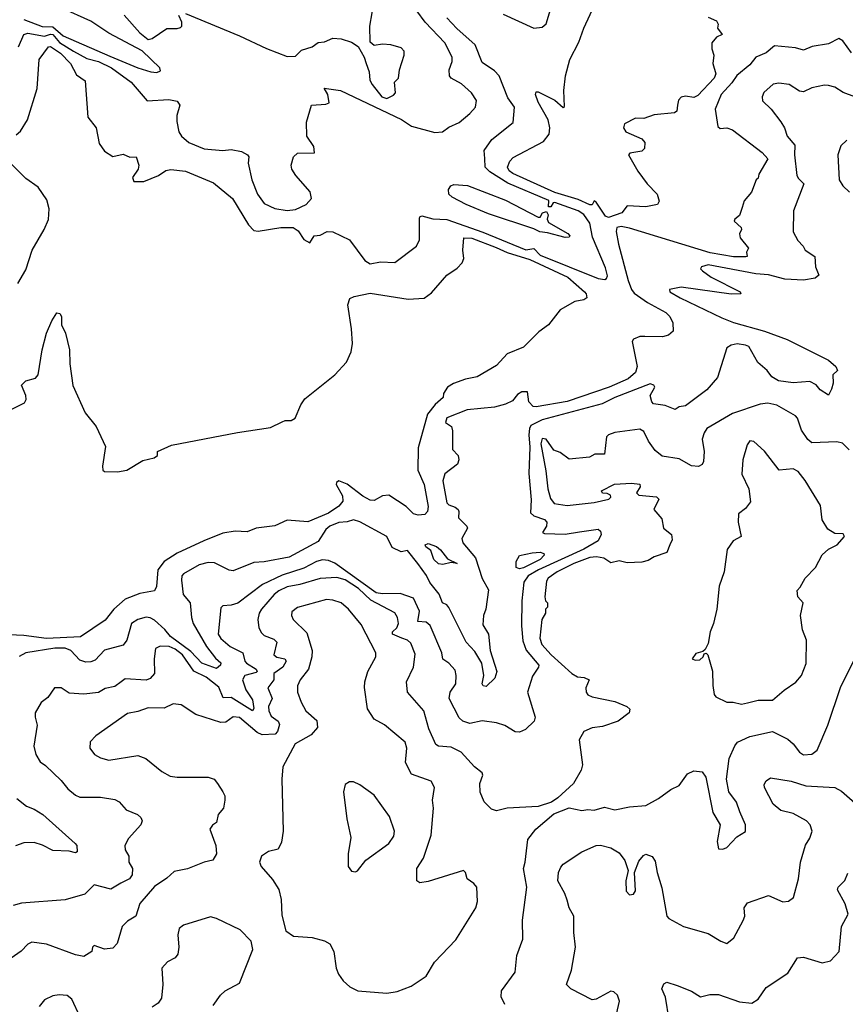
# Model space of a CAD drawing. Extents: x 1552294 to 1694791, y 811929 to 917222.
# Tile 408 of 643: x 1651016 to 1654996, y 838020 to 842766. Entities that reach past the tile are written whole.
import ezdxf

# ---------------------------------------------------------------- set-up
doc = ezdxf.new("R2010")
doc.units = 0

msp = doc.modelspace()

# ---------------------------------------------------------------- linework, layer by layer
at = {"layer": '0CON10XD'}
for points in [[(1651009.7, 842635), (1651035.2, 842694.8), (1651055, 842701.6), (1651135, 842686.2), (1651165, 842697.2), (1651175, 842694.2), (1651207, 842657), (1651275, 842614.2), (1651339.2, 842579.2), (1651395, 842564.3), (1651457.9, 842535), (1651553.5, 842465), (1651630, 842375), (1651735, 842382.1), (1651775, 842373.2), (1651787.6, 842355), (1651774.1, 842305), (1651774.1, 842275), (1651783.1, 842225), (1651795.6, 842205), (1651831.4, 842175), (1651905, 842143.8), (1651995, 842135.6), (1652035, 842140), (1652085, 842130.8), (1652113.3, 842115), (1652121.2, 842105), (1652116.8, 842075), (1652135.6, 841995), (1652161.7, 841925), (1652195, 841880.4), (1652245, 841856), (1652305, 841847), (1652345, 841851.5), (1652396.8, 841875), (1652423.3, 841905), (1652416.2, 841936.2), (1652347.3, 842015), (1652327.5, 842045), (1652324.4, 842065), (1652335.6, 842104.4), (1652355, 842122.5), (1652437.5, 842125), (1652433.3, 842155), (1652400, 842205), (1652398.3, 842271.7), (1652422.5, 842355), (1652491.7, 842358.3), (1652507.5, 842365), (1652501.2, 842405), (1652483.8, 842436.2), (1652562.5, 842425), (1652856.2, 842285), (1652905, 842252.6), (1653017.3, 842222.7), (1653054.2, 842225), (1653085, 842248.5), (1653135, 842270.5), (1653185, 842313.3), (1653213.6, 842345), (1653217.4, 842377.4), (1653194.2, 842414.2), (1653145, 842457.3), (1653095.8, 842485), (1653088.5, 842495), (1653086.4, 842525), (1653101.1, 842565), (1653101.1, 842585), (1653065.2, 842655.2), (1652971.2, 842755), (1652810.2, 842975)], [(1651815, 842795.3), (1652075, 842687.8), (1652205, 842627), (1652305, 842589.5), (1652345, 842591.1), (1652375, 842620), (1652425, 842635.8), (1652455, 842655.8), (1652485, 842659.2), (1652525, 842676.9), (1652565, 842674.3), (1652615, 842658), (1652647, 842637), (1652676.7, 842585), (1652686, 842555), (1652701.2, 842515), (1652704.2, 842475), (1652715, 842453.8), (1652762.2, 842395), (1652785, 842387.1), (1652818.3, 842401.7), (1652826.7, 842413.3), (1652823.3, 842465), (1652842.5, 842485), (1652846, 842525), (1652870, 842595), (1652868.8, 842615), (1652855, 842630), (1652805.7, 842645.7), (1652765, 842648.8), (1652725, 842642.5), (1652705, 842657.5), (1652704.4, 842735), (1652726.7, 842865)], [(1653855, 841813.3), (1653840, 841820), (1653795, 841886.7), (1653785, 841892.5), (1653776.2, 841873.8), (1653765, 841873.1), (1653708.8, 841898.8), (1653595, 841934), (1653393.2, 842025), (1653375, 842038.5), (1653367.8, 842055), (1653378.9, 842085), (1653395, 842102.3), (1653540.6, 842179.4), (1653568, 842215), (1653571.2, 842245), (1653563.1, 842283.1), (1653515, 842369.2), (1653502.5, 842405), (1653505, 842418.8), (1653515, 842419.2), (1653595, 842378.6), (1653635, 842343.8), (1653642.5, 842347.5), (1653639.6, 842425), (1653646.4, 842495), (1653668.1, 842575), (1653711.9, 842658.1), (1653735.7, 842725.7), (1653807.8, 842882.2)], [(1651035, 842767.4), (1651123.5, 842733.5), (1651175, 842732.1), (1651225, 842687.8), (1651450.8, 842590.8), (1651585.4, 842534.6), (1651647.5, 842515), (1651677.7, 842512.3), (1651695, 842520), (1651691.2, 842535), (1651606, 842616), (1651445, 842702.1), (1651358.5, 842758.5), (1651215, 842823.5)], [(1653347, 842793), (1653495, 842726), (1653535, 842730), (1653554.4, 842745.6), (1653574.4, 842815)], [(1651518.7, 842788.7), (1651595, 842702.5), (1651635, 842671.2), (1651655, 842676.2), (1651725, 842723.3), (1651775, 842723.3), (1651790.7, 842729.3), (1651796.7, 842735), (1651796.7, 842755), (1651783.6, 842786.4)], [(1653257.7, 842097.7), (1653255.5, 842135), (1653291.3, 842188.7), (1653395, 842270), (1653401.4, 842345), (1653369.5, 842389.5), (1653327.9, 842495), (1653305, 842519.7), (1653245, 842560.5), (1653211, 842645), (1653123, 842723), (1653075.3, 842775)], [(1654335, 842778), (1654375, 842760), (1654382.5, 842745), (1654380, 842725), (1654402.5, 842695), (1654375, 842682.5), (1654352.5, 842655), (1654352.5, 842625), (1654362, 842595), (1654356.9, 842555), (1654371.8, 842505), (1654363.8, 842485), (1654285, 842400.7), (1654265, 842392), (1654225, 842397.1), (1654205, 842392.7), (1654191.2, 842378.8), (1654187.5, 842355), (1654184.2, 842325.8), (1654172.6, 842317.4), (1654075, 842308.2), (1654025, 842290.4), (1653985, 842291.4), (1653931.2, 842265), (1653926.7, 842245), (1653937.5, 842225), (1654015, 842192.5), (1654030, 842175), (1654027.5, 842145), (1654015, 842132.5), (1653957.5, 842122.5), (1653950, 842115), (1653995, 842036.7), (1654041.2, 841975), (1654088.8, 841925), (1654098.8, 841891.2), (1654090, 841875), (1654035, 841864.3), (1653945, 841868.8), (1653918.2, 841835), (1653855, 841813.3)], [(1655026.3, 842606.3), (1654984.1, 842664.1), (1654965, 842675.4), (1654915, 842649.5), (1654836.4, 842636.4), (1654795, 842619.5), (1654755, 842630.3), (1654655, 842640), (1654615, 842607.3), (1654565, 842585.6), (1654535, 842548.5), (1654472.9, 842497.1), (1654448.8, 842461.2), (1654396.7, 842405), (1654367.9, 842335), (1654381.4, 842251.4), (1654392.4, 842242.4), (1654425, 842245.4), (1654452, 842235), (1654595, 842125.7), (1654622, 842095), (1654578.3, 842021.7), (1654575, 842002.5), (1654566.1, 841993.9), (1654543.8, 841935), (1654507.5, 841892.5), (1654499.3, 841860.7), (1654485, 841822), (1654462.5, 841805), (1654460, 841795), (1654494, 841765), (1654496, 841755), (1654486.1, 841733.9), (1654489.2, 841715), (1654528.8, 841665), (1654520, 841645), (1654522.5, 841625), (1654516.9, 841623.1), (1654456.2, 841623.8), (1654345, 841643), (1653955, 841761.2), (1653915, 841770), (1653894.1, 841765), (1653891.2, 841745), (1653903, 841685), (1653948.6, 841508.6), (1653965.1, 841465.1), (1653978.3, 841448.3), (1654042.6, 841402.6), (1654131.2, 841355), (1654149.2, 841335), (1654164, 841305), (1654165.8, 841264.2), (1654143.3, 841245), (1654115, 841237.1), (1654029.7, 841239.7), (1654005, 841238.8), (1653975, 841226), (1653968, 841215), (1653991.9, 841095), (1653985, 841066.2), (1653949.2, 841035), (1653857.8, 840995), (1653655, 840925.2), (1653505, 840900), (1653491.4, 840901.4), (1653470, 840925), (1653463, 840973), (1653437, 840973), (1653415, 840960), (1653390.7, 840929.3), (1653357.6, 840912.4), (1653305, 840898.4), (1653173.3, 840885), (1653075, 840846.7), (1653068.8, 840825), (1653096.7, 840805), (1653102, 840785), (1653102.5, 840695), (1653130, 840665), (1653132.5, 840645), (1653126.4, 840623.6), (1653065, 840576.7), (1653055.8, 840544.2), (1653075, 840438), (1653085, 840427.1), (1653115, 840415.8), (1653130, 840405), (1653133.3, 840395), (1653130.8, 840365), (1653172, 840325), (1653174, 840315), (1653148, 840265), (1653151.4, 840245), (1653212.6, 840172.6), (1653245, 840073.3), (1653275, 840017.5), (1653262.3, 839925), (1653251.2, 839895), (1653248.9, 839848.9), (1653276.4, 839805), (1653283.5, 839725), (1653315.6, 839625), (1653307, 839593), (1653265, 839551.9), (1653250.6, 839555), (1653245.6, 839565.6), (1653253.2, 839605), (1653243.6, 839665), (1653210.2, 839720.2), (1653168.8, 839765), (1653085, 839932.7), (1653075, 839946.4), (1653054.5, 839955), (1653037.7, 839997.7), (1652992.7, 840052.7), (1652977.6, 840087.6), (1652935, 840145.4), (1652885, 840207.5), (1652855, 840202), (1652811.5, 840221.5), (1652785.6, 840275), (1652655, 840346), (1652625, 840355.7), (1652595, 840345.4), (1652555, 840343), (1652510.9, 840325), (1652491.6, 840308.4), (1652455, 840251.2), (1652314.2, 840175), (1652195, 840152.8), (1652145, 840149.6), (1652045, 840110), (1652025, 840112.7), (1651955, 840148.8), (1651925, 840149.2), (1651881.1, 840138.9), (1651805.8, 840095), (1651798.1, 840085), (1651795.6, 840064.4), (1651804.1, 839995), (1651837.1, 839955), (1651843.5, 839885), (1651852.4, 839855), (1651916.9, 839745), (1651959.3, 839689.3), (1651985.4, 839665.4), (1651984.3, 839655), (1651965, 839639.5), (1651893.8, 839665), (1651840.5, 839720.5), (1651742.7, 839792.7), (1651715, 839827.6), (1651665, 839871.4), (1651645, 839883.3), (1651625, 839886.7), (1651585, 839874.6), (1651555.5, 839855), (1651532.9, 839775), (1651515, 839750.6), (1651425, 839727.9), (1651380.2, 839679.8), (1651359.2, 839670.8), (1651335, 839669.1), (1651305, 839678.8), (1651261.6, 839725), (1651235, 839737.4), (1651185, 839736.4), (1651045.8, 839715), (1651013.1, 839696.9)], [(1650998.3, 842211.7), (1651020.5, 842229.5), (1651053.3, 842283.3), (1651100, 842435), (1651110, 842575), (1651154.6, 842635), (1651165, 842637.5), (1651212, 842605), (1651260.8, 842555), (1651290.1, 842500.1), (1651330.9, 842470.9), (1651345, 842296.2), (1651384.3, 842245), (1651399.5, 842169.5), (1651425, 842133.3), (1651465, 842107.5), (1651515, 842118.6), (1651546.7, 842103.3), (1651577.5, 842105), (1651590, 842065), (1651587.1, 842045), (1651560, 842005), (1651565.6, 841985.6), (1651615, 841986.6), (1651685.1, 842014.9), (1651720.3, 842039.7), (1651745, 842044.7), (1651815, 842036.9), (1651950.5, 841980.5), (1652041.8, 841905), (1652118.2, 841778.2), (1652145, 841750.7), (1652165, 841747), (1652275.2, 841765.2), (1652334.8, 841764.8), (1652357.9, 841747.9), (1652385, 841706.9), (1652415, 841690), (1652435, 841724), (1652465, 841727.1), (1652497.5, 841745), (1652525, 841744.4), (1652605.6, 841705), (1652680, 841605), (1652705, 841589.2), (1652755, 841598.9), (1652825, 841596.4), (1652928.1, 841675), (1652943.2, 841705), (1652942.7, 841807.3), (1652945, 841815.8), (1652955, 841820.6), (1653007.1, 841807.1), (1653075, 841803), (1653248.5, 841741.5), (1653455, 841657.4), (1653495, 841662.6), (1653525, 841630.6), (1653805, 841518), (1653836.4, 841513.6), (1653845, 841518.2), (1653848.7, 841531.3), (1653840.4, 841570.4), (1653777.7, 841717.7), (1653764.2, 841785), (1653735, 841826.5), (1653708, 841845), (1653595, 841884.3), (1653586.7, 841883.3), (1653576.1, 841863.9), (1653565, 841863.8), (1653567.1, 841895), (1653368.6, 841978.6), (1653282.1, 842032.1), (1653260, 842055), (1653257.7, 842097.7)], [(1655042, 842395), (1654985.5, 842415.5), (1654945, 842441.4), (1654915, 842449.4), (1654895, 842451.4), (1654835, 842438.6), (1654795, 842418), (1654775, 842422), (1654725, 842454.3), (1654675, 842460.8), (1654648.8, 842455), (1654603.3, 842415), (1654595.7, 842395), (1654596.2, 842375), (1654638.8, 842335), (1654684.5, 842274.5), (1654702.9, 842245), (1654715.7, 842205), (1654751.7, 842161.7), (1654750.9, 842115), (1654762.5, 842015), (1654770, 842000), (1654796.5, 841975), (1654746.1, 841845), (1654743.9, 841743.9), (1654767.5, 841702.5), (1654792.5, 841675), (1654802, 841655), (1654848.6, 841625), (1654852.5, 841575), (1654868.2, 841535), (1654849.7, 841520.2), (1654795, 841511.2), (1654705, 841515.8), (1654625, 841536), (1654565, 841541), (1654334.6, 841585.4), (1654302.5, 841575), (1654297.5, 841565), (1654306.7, 841555), (1654349.2, 841525), (1654488.8, 841455), (1654492.5, 841445), (1654445, 841443.2), (1654205, 841477.3), (1654147.5, 841465), (1654150, 841455), (1654200, 841425), (1654400.2, 841329.8), (1654457.2, 841307.2), (1654605.5, 841265.6), (1654715, 841224.3), (1654915.2, 841125), (1654949.6, 841095), (1654958.6, 841075), (1654935.7, 841054.3), (1654936.5, 841015), (1654930, 840985), (1654915, 840956.2), (1654875, 840982), (1654855, 841005.8), (1654825, 841022), (1654745, 841015.6), (1654673.8, 841025), (1654641.2, 841045), (1654618.8, 841075), (1654574.1, 841114.1), (1654530.2, 841190.2), (1654515, 841198.1), (1654475, 841203.1), (1654445, 841198.1), (1654425, 841184), (1654379.1, 841040.9), (1654328.3, 840981.7), (1654226.2, 840905), (1654195, 840900), (1654175, 840888), (1654127.2, 840907.3), (1654071.2, 840915), (1654062.5, 840925), (1654055.8, 840955), (1654077.2, 840995), (1654072.5, 841005), (1654055, 841011.6), (1653884.4, 840945), (1653824.4, 840915), (1653535, 840837.1), (1653480.5, 840809.5), (1653472.8, 840795), (1653469.9, 840765), (1653474.4, 840705.6), (1653470.6, 840579.4), (1653481.6, 840451.6), (1653478.8, 840388.8), (1653494.3, 840374.3), (1653545, 840357.5), (1653557.5, 840345), (1653556, 840325), (1653536, 840295), (1653545, 840290), (1653645, 840286.2), (1653715, 840297.5), (1653805, 840310), (1653815, 840301.5), (1653819.3, 840285), (1653804.1, 840255), (1653735, 840214.1), (1653516.9, 840115), (1653467.2, 840085), (1653445.5, 840055), (1653435.8, 839965), (1653435.2, 839845), (1653441.9, 839771.9), (1653457.3, 839727.3), (1653517.8, 839655), (1653517.1, 839645), (1653488, 839602), (1653464.5, 839525), (1653500.8, 839405), (1653495.8, 839385), (1653454, 839345), (1653425, 839331.4), (1653405, 839334.3), (1653354.1, 839364.1), (1653315, 839377.5), (1653245, 839386.4), (1653185, 839374.4), (1653152, 839385), (1653135, 839400.8), (1653085.6, 839495), (1653090.6, 839525), (1653118.2, 839565), (1653120.4, 839605), (1653115, 839631.2), (1653085, 839664.4), (1653055, 839683.1), (1653050.9, 839715), (1652995, 839846.7), (1652975, 839861.8), (1652935.3, 839865.3), (1652942.5, 839915), (1652915, 839978.4), (1652850.7, 840000.7), (1652765, 839998.4), (1652735, 840004.3), (1652535, 840146.1), (1652505, 840159.6), (1652475, 840163), (1652446.5, 840155), (1652385, 840122.2), (1652281.7, 840088.3), (1652186.4, 840043.6), (1652066.8, 839953.2), (1652035, 839943.5), (1651995, 839940.8), (1651985, 839931.2), (1651972.8, 839805), (1651985, 839783.8), (1652030.5, 839745), (1652091.1, 839715), (1652100.5, 839675), (1652108.4, 839665), (1652156.2, 839635), (1652160, 839625), (1652155, 839620.3), (1652101.2, 839605), (1652090, 839585), (1652106.4, 839536.4), (1652137.6, 839487.6), (1652143.8, 839446.2), (1652138.6, 839435), (1652035, 839499.6), (1651996.8, 839496.8), (1651975, 839549.4), (1651915, 839596.7), (1651855.9, 839625.9), (1651800.5, 839705), (1651765, 839732.8), (1651735.8, 839744.2), (1651692.7, 839747.3), (1651670.5, 839735), (1651664.7, 839685.3), (1651666.4, 839615), (1651645, 839590), (1651625, 839582.1), (1651525, 839589.4), (1651504.5, 839575), (1651475, 839552.6), (1651427.8, 839542.2), (1651395, 839523), (1651325.3, 839515.3), (1651255, 839520.4), (1651215, 839545.7), (1651184.2, 839545.8), (1651150.7, 839499.3), (1651118.8, 839475), (1651090.8, 839425), (1651090, 839405), (1651100.6, 839365), (1651084.3, 839265), (1651093.5, 839225), (1651115, 839189.4), (1651140.7, 839170.7), (1651215, 839099.2), (1651248.1, 839058.1), (1651285, 839028.6), (1651305, 839018.1), (1651405, 839018.8), (1651475, 839008.1), (1651495, 838995.8), (1651528.3, 838958.3), (1651583.3, 838935), (1651600.5, 838920.5), (1651606.2, 838905), (1651600, 838885), (1651540.9, 838819.1), (1651523.3, 838785), (1651524.5, 838764.5), (1651541.2, 838735), (1651541.4, 838705), (1651558.9, 838675), (1651558.5, 838645), (1651545.6, 838625), (1651503.7, 838603.7), (1651455, 838575.5), (1651375, 838595.8), (1651329.1, 838550.9), (1651235, 838523.2), (1651025, 838507.1), (1650985, 838495.7)], [(1655003.9, 842186.1), (1654975, 842158), (1654960, 842115), (1654966.4, 841995), (1654983.1, 841965), (1655015.4, 841935)], [(1651006.2, 841495), (1651045, 841560), (1651075.7, 841655), (1651134.2, 841755), (1651155, 841803.3), (1651158.2, 841855), (1651147.3, 841897.3), (1651105, 841959.5), (1651045, 842000), (1650962.5, 842085)], [(1653645, 841716.5), (1653559.4, 841739.4), (1653523.3, 841743.3), (1653495, 841758.6), (1653275, 841829.7), (1653168.6, 841875), (1653101.2, 841911.2), (1653084.5, 841925), (1653082.2, 841947.8), (1653094.6, 841965.4), (1653108.5, 841971.5), (1653175, 841967.3), (1653357.1, 841897.1), (1653515, 841814.7), (1653525, 841813.8), (1653536.5, 841835), (1653555, 841840.9), (1653563.2, 841825), (1653558.4, 841805), (1653565, 841788.2), (1653658.1, 841735), (1653668, 841725), (1653665, 841717.5), (1653645, 841716.5)], [(1650895, 840846.5), (1651039.7, 840920.2), (1651046.5, 840935), (1651045.5, 840955), (1651024.5, 841005), (1651046.2, 841025), (1651091.7, 841038.3), (1651105.4, 841054.6), (1651124.4, 841175), (1651145.7, 841255), (1651170, 841315), (1651195, 841352.5), (1651209.3, 841349.3), (1651217.5, 841335), (1651217.5, 841295), (1651236.2, 841255), (1651256.2, 841175), (1651257, 841107), (1651272.7, 841002.7), (1651330.8, 840870.8), (1651384, 840805), (1651429.5, 840709.5), (1651414.4, 840614.4), (1651416.2, 840595), (1651425, 840588), (1651486.7, 840586.7), (1651532.9, 840595), (1651609.1, 840640.9), (1651663.3, 840655), (1651680, 840665), (1651680, 840685), (1651747.5, 840715), (1652065, 840777.1), (1652225, 840800.3), (1652281.7, 840828.3), (1652295, 840834.4), (1652325, 840834.4), (1652344.3, 840845), (1652371, 840909), (1652390.6, 840939.4), (1652534.6, 841055), (1652590.7, 841115), (1652614.5, 841165), (1652620, 841205), (1652616, 841276), (1652598.3, 841391.7), (1652607.8, 841422.2), (1652627.8, 841432.2), (1652705, 841447.5), (1652888.9, 841418.9), (1652965, 841424.3), (1653000.5, 841449.5), (1653075.3, 841534.7), (1653125, 841568.4), (1653149, 841595), (1653157.3, 841615), (1653152.4, 841655), (1653156.2, 841715), (1653195, 841713.6), (1653312, 841668), (1653365, 841644.2), (1653475, 841610.6), (1653657.9, 841525), (1653738.1, 841455), (1653746.7, 841445), (1653750, 841425), (1653735, 841416.5), (1653691.6, 841408.4), (1653621.5, 841368.5), (1653564.2, 841295), (1653517.8, 841262.2), (1653445, 841187.8), (1653365, 841155.4), (1653315, 841098.8), (1653221.8, 841045), (1653165, 841034.1), (1653106.9, 841013.1), (1653078.5, 840995), (1653058.1, 840965), (1653057.5, 840945), (1653019, 840911), (1652981.5, 840865), (1652937.1, 840702.9), (1652935.6, 840595), (1652965.8, 840525), (1652985, 840420), (1652982.5, 840395), (1652968.7, 840381.3), (1652937.5, 840377.5), (1652915, 840384.3), (1652879.3, 840419.3), (1652795, 840474.2), (1652765, 840471.6), (1652725, 840449.2), (1652705, 840450), (1652669.3, 840469.3), (1652595, 840527.3), (1652555, 840543.3), (1652542.5, 840535), (1652542, 840525), (1652571.3, 840471.3), (1652573.1, 840445), (1652555, 840421.6), (1652505, 840387), (1652405, 840345.4), (1652305, 840354.2), (1652245, 840326.1), (1652155, 840315.3), (1652112, 840298), (1652055, 840300.8), (1651995, 840290.6), (1651903.5, 840253.5), (1651775, 840195.2), (1651711.7, 840155), (1651681.2, 840115), (1651675.3, 840034.7), (1651665, 840013.8), (1651595, 840001.1), (1651525, 839972.6), (1651469, 839925), (1651427.5, 839872.5), (1651308.5, 839791.5), (1651145, 839783.8), (1651035, 839798.5), (1650965, 839801.1)], [(1655015, 840692.7), (1654981.9, 840725), (1654955, 840731.6), (1654835, 840726.2), (1654815, 840743.1), (1654785, 840787.5), (1654765.4, 840845), (1654756.1, 840856.1), (1654665, 840907.5), (1654622.7, 840917.3), (1654585, 840912.5), (1654452.3, 840867.7), (1654328.9, 840795), (1654314.6, 840775), (1654306, 840744), (1654314.7, 840685), (1654312.6, 840637.4), (1654305, 840622), (1654287.3, 840612.7), (1654255, 840616.2), (1654195, 840650), (1654113, 840663), (1654079.3, 840689.3), (1654047.1, 840735), (1654025, 840781.4), (1654005, 840792.9), (1653885, 840776.7), (1653854.7, 840765.3), (1653844.2, 840755), (1653835, 840672.5), (1653788.3, 840671.7), (1653763, 840657), (1653665, 840647.5), (1653620.7, 840680.7), (1653591.2, 840691.2), (1653554.2, 840744.2), (1653535, 840747.5), (1653528.5, 840721.5), (1653552.3, 840592.3), (1653561.1, 840505), (1653575, 840457.5), (1653591.8, 840435), (1653655, 840425.3), (1653785, 840439.2), (1653856.2, 840455), (1653866.2, 840465), (1653863.3, 840475), (1653847, 840483), (1653825, 840483.3), (1653820, 840495), (1653883, 840527), (1653965, 840532.5), (1654005, 840527.5), (1654007.5, 840515), (1653990, 840485), (1654000, 840475), (1654085, 840466), (1654096.7, 840455), (1654073.3, 840405), (1654110.7, 840360.7), (1654120, 840315), (1654157.5, 840285), (1654161.7, 840258.3), (1654150, 840235), (1654135, 840197.5), (1654075, 840176.7), (1654045, 840158.8), (1654015, 840152), (1653945, 840148), (1653905, 840158.6), (1653865, 840148.8), (1653831.2, 840171.2), (1653796.6, 840176.6), (1653765, 840173.6), (1653687.5, 840145), (1653607.1, 840105), (1653564, 840075), (1653555, 840060), (1653547.5, 839985), (1653550, 839965), (1653560, 839955), (1653560, 839935), (1653550, 839925), (1653550, 839905), (1653532.5, 839875), (1653523.8, 839785), (1653532.5, 839755), (1653577.9, 839705), (1653677.5, 839615), (1653705, 839598.1), (1653736.7, 839595), (1653761.2, 839585), (1653744.4, 839545), (1653746.7, 839525), (1653755, 839512.2), (1653775, 839502), (1653885, 839479.6), (1653943.3, 839455), (1653956.7, 839443.3), (1653954, 839425), (1653901.2, 839385), (1653825, 839359.6), (1653775, 839353.6), (1653736, 839335), (1653712.9, 839295), (1653728.8, 839175), (1653721.7, 839148.3), (1653685, 839083.8), (1653610, 839015), (1653580, 838995), (1653515, 838974.2), (1653365, 838965.6), (1653315, 838953.1), (1653290.7, 838960.7), (1653255, 838996.7), (1653235, 839042.5), (1653233.3, 839085), (1653248.8, 839125), (1653245.8, 839135.8), (1653207.5, 839165), (1653144.2, 839235), (1653095, 839259.6), (1653035, 839264.6), (1653022.2, 839272.2), (1652988.7, 839348.7), (1652964.6, 839435), (1652885.7, 839525), (1652880.6, 839575), (1652913.8, 839645), (1652921.9, 839708.1), (1652901, 839761), (1652884.5, 839775), (1652858.5, 839785), (1652813.3, 839805), (1652812.7, 839815), (1652833.2, 839835), (1652841.1, 839855), (1652837.8, 839885), (1652825, 839907.1), (1652708.5, 839968.5), (1652649.1, 840025), (1652585, 840066.6), (1652545, 840078), (1652465, 840072), (1652366.4, 840043.6), (1652305, 840033), (1652265, 840013.3), (1652241.9, 839995), (1652182.2, 839925), (1652169.5, 839905), (1652164, 839875), (1652168.9, 839835), (1652180.7, 839810.7), (1652195, 839798.5), (1652240.6, 839780.6), (1652254.6, 839765), (1652241.2, 839705), (1652255, 839694), (1652294.4, 839685), (1652301.1, 839675), (1652285, 839645.2), (1652240.6, 839615), (1652240.5, 839585), (1652211.6, 839545), (1652232.1, 839495), (1652215.8, 839455), (1652216.2, 839435), (1652228.7, 839408.7), (1652261.2, 839385), (1652268.8, 839368.8), (1652259, 839335), (1652246.9, 839323.1), (1652185, 839318.4), (1652159.9, 839329.9), (1652075, 839402.7), (1652045, 839405.3), (1652009.8, 839380.2), (1651985, 839379), (1651865, 839416.5), (1651795, 839464.4), (1651755, 839469.2), (1651712.8, 839447.2), (1651635, 839448.8), (1651585, 839430.9), (1651535, 839421.8), (1651382.5, 839315), (1651356, 839285), (1651354, 839255), (1651375.7, 839225), (1651405, 839207.8), (1651445, 839197.8), (1651585, 839219.4), (1651624.4, 839204.4), (1651701.7, 839141.7), (1651740.5, 839120.5), (1651775, 839115.4), (1651925, 839114.5), (1651954, 839105), (1651970, 839085)], [(1654495, 839466.7), (1654525, 839473.3), (1654575, 839486.4), (1654645, 839486), (1654700.8, 839535), (1654757.7, 839572.3), (1654784.5, 839605), (1654807.2, 839662.8), (1654808.9, 839775), (1654789.4, 839825), (1654780, 839895), (1654793.3, 839955), (1654766.7, 839985), (1654763.8, 840015), (1654778.8, 840031.2), (1654802, 840075), (1654852, 840125), (1654885, 840186.2), (1654915, 840213.8), (1654955.8, 840234.2), (1654992.5, 840275), (1654985, 840287.5), (1654945, 840290), (1654911.2, 840311.2), (1654884, 840355), (1654876, 840425), (1654802.5, 840545), (1654768.5, 840588.5), (1654745, 840601.8), (1654677.5, 840595), (1654605.9, 840685.9), (1654555, 840732.5), (1654535, 840736.7), (1654522.7, 840717.3), (1654502.5, 840645), (1654497.5, 840575), (1654530, 840505), (1654538.3, 840441.7), (1654515, 840410), (1654481.2, 840385), (1654480, 840345), (1654493.8, 840275), (1654455, 840254), (1654426.9, 840213.1), (1654412.5, 840105), (1654388, 840035), (1654375.7, 839925), (1654360.8, 839855), (1654343.9, 839816.1), (1654335, 839760), (1654320, 839730), (1654309.3, 839720.7), (1654275, 839711.4), (1654258, 839685), (1654271.7, 839678.3), (1654295, 839681.2), (1654310, 839695), (1654315, 839710), (1654325, 839712.5), (1654332.5, 839705), (1654355.9, 839625.9), (1654356.4, 839556.4), (1654363.9, 839513.9), (1654371.7, 839501.7), (1654425, 839475.8), (1654455, 839476.7), (1654495, 839466.7)], [(1653055, 840140.3), (1653035, 840143.4), (1653012.1, 840165), (1652998.3, 840208.3), (1652973.6, 840225), (1652970, 840235), (1652985, 840241.5), (1653025, 840227.5), (1653045, 840211.4), (1653077.9, 840167.9), (1653125, 840144.3), (1653095, 840150), (1653055, 840140.3)], [(1653425, 840118.8), (1653409.1, 840125), (1653408.7, 840155), (1653425, 840183.1), (1653486.6, 840196.6), (1653525, 840199.2), (1653543.1, 840193.1), (1653544.5, 840185), (1653524.6, 840165), (1653445, 840123.9), (1653425, 840118.8)], [(1652785, 838074.2), (1652835, 838082.5), (1652903, 838107), (1652975, 838156), (1653015, 838224), (1653118.3, 838331.7), (1653214.3, 838485), (1653222.9, 838515), (1653219.2, 838585), (1653205, 838602.5), (1653172.5, 838625), (1653164.3, 838655), (1653155.4, 838665.4), (1652985, 838611.9), (1652945, 838606), (1652930, 838615), (1652929.5, 838675), (1652961.9, 838725), (1652999.4, 838835), (1653010, 838965), (1653005.8, 839005), (1653015.5, 839065), (1653000, 839095), (1652905, 839129.4), (1652875.3, 839185), (1652881.5, 839255), (1652874, 839284), (1652775, 839367.5), (1652724.3, 839394.3), (1652692.5, 839445), (1652677.9, 839547.9), (1652679.3, 839575), (1652694.5, 839625), (1652732.5, 839695), (1652732.9, 839715), (1652661.3, 839851.3), (1652600.4, 839925), (1652565, 839954.6), (1652525, 839968.7), (1652495, 839970.7), (1652355, 839933.1), (1652328, 839912), (1652325.6, 839895), (1652334.4, 839875), (1652400.6, 839810.6), (1652425.5, 839725), (1652424.6, 839695), (1652407.5, 839635), (1652367.1, 839585), (1652354.6, 839555), (1652355.5, 839525.5), (1652373.1, 839476.9), (1652394.4, 839435), (1652447.8, 839387.8), (1652451.4, 839355), (1652420.7, 839319.3), (1652344.5, 839275), (1652284.7, 839165.3), (1652278.8, 839105), (1652285.4, 838855), (1652278.1, 838801.9), (1652261.7, 838768.3), (1652215, 838756), (1652181.2, 838735), (1652171.1, 838705), (1652179.4, 838685), (1652235, 838621.2), (1652265, 838573.3), (1652276.4, 838525), (1652279.7, 838449.7), (1652298.8, 838375), (1652335, 838348.8), (1652425, 838342.9), (1652485.5, 838325.5), (1652511.3, 838311.3), (1652530, 838275), (1652540.8, 838195), (1652552.9, 838165), (1652575, 838133.8), (1652606.7, 838105), (1652645.7, 838085.7), (1652785, 838074.2)], [(1653355, 838020), (1653337, 838057), (1653339.2, 838085), (1653404.2, 838175), (1653412.5, 838255), (1653441.4, 838335), (1653440, 838425), (1653460.5, 838585), (1653444.4, 838675), (1653452.9, 838705), (1653465.6, 838815), (1653504, 838865), (1653591.5, 838938.5), (1653665, 838967.3), (1653725, 838954.5), (1653755, 838960), (1653785, 838956.2), (1653835, 838971.2), (1653885, 838958), (1653955, 838972), (1654035, 838978.6), (1654095, 839011.8), (1654155, 839055.6), (1654195, 839074.3), (1654235, 839131.9), (1654265, 839145.6), (1654305, 839140), (1654324, 839115), (1654357.5, 838945), (1654392, 838885), (1654378.8, 838805), (1654385, 838770), (1654405, 838767.5), (1654425, 838776.7), (1654472.5, 838827.5), (1654515, 838852.5), (1654514, 838885), (1654487.9, 838947.9), (1654471.5, 838995), (1654434.7, 839044.7), (1654423.3, 839105), (1654436.2, 839205), (1654463.1, 839266.9), (1654476.5, 839283.5), (1654535, 839311.5), (1654645, 839334.6), (1654718, 839298), (1654745, 839275.8), (1654775, 839235.5), (1654795, 839223.3), (1654834.4, 839225.6), (1654860, 839245), (1654911.9, 839365), (1654972.5, 839547.5), (1655035.4, 839674.6)], [(1654503.8, 838423.8), (1654510.8, 838445), (1654508.6, 838485), (1654525, 838509.2), (1654625, 838544.3), (1654695, 838513.6), (1654722, 838518), (1654745.6, 838534.4), (1654770.8, 838625), (1654779.5, 838705), (1654803.3, 838786.7), (1654825, 838821.2), (1654835.4, 838854.6), (1654826.2, 838885), (1654808.9, 838905), (1654745, 838940.4), (1654685, 838953.8), (1654647.5, 838985), (1654606, 839065), (1654605, 839080), (1654615, 839097.5), (1654635, 839111.2), (1654735, 839095.5), (1654805, 839072.5), (1654945, 839064.5), (1654977.7, 839047.7), (1655041.7, 838991.7)], [(1651970, 839085), (1651995.8, 839045), (1652004, 839025), (1652004, 839005), (1651998, 838965), (1651972.5, 838935), (1651964, 838896), (1651945, 838883.8), (1651932, 838865), (1651962, 838785), (1651963.8, 838745), (1651947.5, 838715), (1651905, 838705.8), (1651825, 838673.6), (1651760.1, 838659.9), (1651725, 838627.8), (1651665, 838588.1), (1651594.5, 838505.5), (1651575.6, 838445), (1651535, 838421.5), (1651510, 838395), (1651485, 838313.3), (1651465, 838291.2), (1651425, 838286.2), (1651375, 838303.3), (1651366.7, 838295), (1651363.3, 838275), (1651325, 838251.4), (1651285, 838258), (1651145, 838309.5), (1651075, 838319.1), (1651055, 838309.4), (1651022.9, 838277.1), (1650975, 838243.1)], [(1652635, 838658.8), (1652645, 838663.8), (1652684.4, 838715.6), (1652795.2, 838794.8), (1652819.2, 838830.8), (1652822.7, 838855), (1652797.9, 838925), (1652725, 839028), (1652655, 839077.5), (1652625, 839092.5), (1652605, 839092.5), (1652585, 839080), (1652576.7, 839045), (1652592.5, 838915), (1652611.4, 838825), (1652599.2, 838745), (1652598.8, 838685), (1652615, 838661.2), (1652635, 838658.8)], [(1651001.9, 839011.9), (1651048, 838975), (1651085, 838961.1), (1651127.8, 838935), (1651283.8, 838795), (1651292, 838785), (1651292.5, 838755), (1651285, 838750), (1651255, 838758.6), (1651175, 838761.2), (1651125, 838787.3), (1651085, 838800), (1651035, 838799.2), (1650995.6, 838784.4)], [(1653881.9, 837925), (1653907.5, 838035), (1653898, 838065), (1653880.6, 838080.6), (1653865, 838084.2), (1653795, 838044.2), (1653775, 838041.9), (1653672, 838095), (1653651.4, 838115), (1653675.6, 838185), (1653694.4, 838295), (1653686.8, 838366.8), (1653686.9, 838445), (1653665.4, 838485.4), (1653655, 838522.5), (1653644.5, 838555), (1653610.4, 838615), (1653613.8, 838655), (1653625, 838682), (1653635, 838695.7), (1653725, 838755.7), (1653795, 838786.2), (1653815, 838788), (1653865, 838773.8), (1653905, 838750.8), (1653933.2, 838713.2), (1653949.2, 838665), (1653938.5, 838615), (1653940, 838565), (1653955, 838547.1), (1653975, 838551.4), (1653985, 838567.5), (1653980, 838655), (1654000.3, 838709.7), (1654022.4, 838737.6), (1654035, 838743.8), (1654065, 838733.3), (1654079.7, 838709.7), (1654088.9, 838655), (1654111.7, 838581.7), (1654135.7, 838445), (1654145, 838434.3), (1654216.2, 838395), (1654335, 838361.1), (1654395, 838323.8), (1654425, 838314), (1654458.7, 838341.3), (1654503.8, 838423.8)], [(1654146.2, 837945), (1654129.2, 838055), (1654112, 838095), (1654120.7, 838119.3), (1654135, 838127.5), (1654185, 838111.1), (1654253.6, 838083.6), (1654297, 838057), (1654342.6, 838067.4), (1654385, 838067.5), (1654485, 838032.5), (1654544.5, 838025.5), (1654575.8, 838045), (1654615, 838101.2), (1654719.1, 838170.9), (1654765.4, 838244.6), (1654795, 838247.1), (1654885, 838220.6), (1654925, 838230), (1654965.6, 838275), (1654976.7, 838395), (1655009.4, 838455), (1654995, 838504), (1654957.7, 838572.3), (1654962, 838585), (1654993.1, 838616.9), (1655007.4, 838652.6)], [(1651948, 838015), (1651983.8, 838065), (1652006.7, 838085), (1652075, 838122.5), (1652140, 838285), (1652131.2, 838325), (1652079.1, 838379.1), (1651965, 838434.5), (1651935, 838442.3), (1651805, 838401.5), (1651784.7, 838385.3), (1651778.4, 838355), (1651783.3, 838295), (1651777.8, 838262.3), (1651765, 838244.4), (1651729.1, 838225), (1651701.1, 838195), (1651705.7, 838115), (1651699.5, 838050.5), (1651683.8, 838025), (1651654.3, 838005.7)], [(1651307.9, 837957.9), (1651267.5, 838045), (1651245, 838062.5), (1651205.7, 838065.7), (1651175, 838061.4), (1651135, 838042.5), (1651109.8, 838010.2)]]:
    msp.add_lwpolyline(points, dxfattribs=at)

doc.saveas('drawing.dxf')
